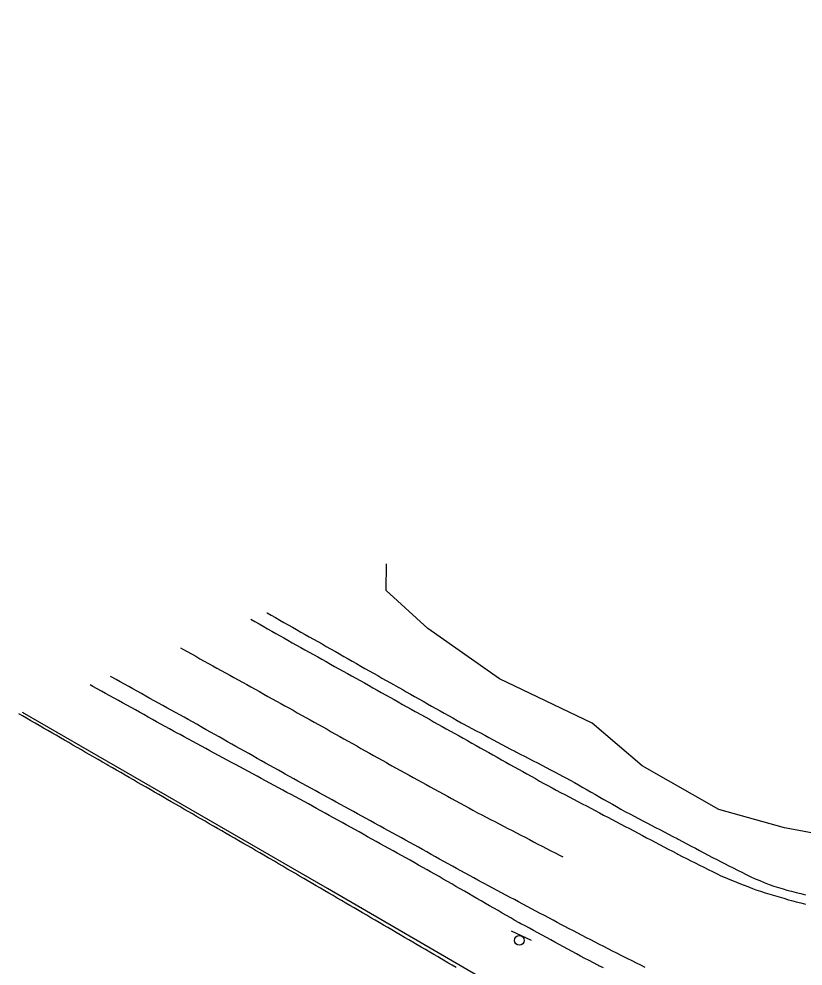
# Model space of a CAD drawing. Extents: x 1901471 to 1963503, y 756461 to 799997.
# Drawn here: x 1931802 to 1931963.3, y 774189.3 to 774384.1 of the extents above; entities that cross this region are included whole.
import ezdxf

# ---------------------------------------------------------------- set-up
doc = ezdxf.new("R2010")
doc.units = 0
for name, color, linetype in [('RD_EX_Bldg', 7, 'Continuous'), ('RD_EX_BldgApp', 7, 'Continuous'), ('RD_EX_Fence_Other', 7, 'Continuous'), ('RD_EX_Road', 7, 'Continuous'), ('RD_EX_VEG', 7, 'Continuous')]:
    doc.layers.add(name, color=color, linetype=linetype)

# ---------------------------------------------------------------- blocks, each defined once
blk = doc.blocks.new('SIGN')
at = {"layer": 'RD_EX_BldgApp'}
blk.add_line((-4.52, -2.02), (4.48, -2.02), dxfattribs=at)
blk.add_circle((0, 0), 2, dxfattribs=at)

msp = doc.modelspace()

# ---------------------------------------------------------------- linework, layer by layer
at = {"layer": 'RD_EX_Fence_Other'}
for points in [[(1932924.68, 774518.86), (1932852.34, 774490.67), (1932713.4, 774434.36), (1932607.72, 774391.35), (1932500.23, 774347.9), (1932392.13, 774304.1), (1932254.18, 774248.59), (1932163.76, 774212.46), (1932086.97, 774181.05), (1932068.9, 774173.06), (1932019.16, 774153.94), (1931967.16, 774133.56), (1931915.85, 774113.42), (1931876.71, 774127.62), (1931828.32, 774143.31), (1931879.82, 774164.27), (1931912.34, 774178.04), (1931865.47, 774205.25), (1931802.75, 774241.48)], [(1931803.01, 774241.34), (1931802.75, 774241.48)], [(1931803.01, 774241.34), (1931802.75, 774241.48)]]:
    msp.add_lwpolyline(points, dxfattribs=at)
at = {"layer": 'RD_EX_Road'}
for points in [[(1931853.02, 774261.97), (1931853.06, 774261.95), (1931853.93, 774261.46), (1931854.8, 774260.96), (1931855.67, 774260.47), (1931856.54, 774259.98), (1931857.41, 774259.48), (1931858.28, 774258.99), (1931859.15, 774258.5), (1931860.02, 774258), (1931860.89, 774257.51), (1931861.76, 774257.02), (1931862.63, 774256.52), (1931863.5, 774256.03), (1931864.37, 774255.54), (1931865.24, 774255.04), (1931866.98, 774254.06), (1931867.12, 774253.97), (1931867.99, 774253.48), (1931868.86, 774252.99), (1931869.73, 774252.49), (1931870.6, 774252), (1931871.47, 774251.51), (1931872.34, 774251.01), (1931873.21, 774250.52), (1931874.08, 774250.03), (1931874.95, 774249.53), (1931875.82, 774249.04), (1931876.69, 774248.54), (1931877.56, 774248.05), (1931878.43, 774247.56), (1931880.17, 774246.57), (1931881.04, 774246.08), (1931881.68, 774245.71), (1931882.56, 774245.22), (1931883.43, 774244.73), (1931884.3, 774244.24), (1931885.17, 774243.75), (1931886.04, 774243.26), (1931886.92, 774242.77), (1931887.79, 774242.28), (1931888.66, 774241.79), (1931889.53, 774241.3), (1931890.41, 774240.81), (1931891.28, 774240.33), (1931892.15, 774239.84), (1931893.02, 774239.35), (1931893.43, 774239.12), (1931894.31, 774238.65), (1931895.19, 774238.18), (1931896.07, 774237.71), (1931896.96, 774237.24), (1931897.84, 774236.77), (1931898.72, 774236.3), (1931899.6, 774235.83), (1931900.49, 774235.36), (1931901.37, 774234.89), (1931902.25, 774234.42), (1931903.13, 774233.94), (1931904.02, 774233.47), (1931904.23, 774233.36), (1931905.12, 774232.9), (1931906.01, 774232.44), (1931906.89, 774231.99), (1931907.78, 774231.53), (1931908.67, 774231.07), (1931909.56, 774230.61), (1931910.45, 774230.15), (1931911.34, 774229.69), (1931912.22, 774229.23), (1931913.11, 774228.78), (1931914, 774228.32), (1931914.55, 774228.03), (1931915.42, 774227.54), (1931916.29, 774227.04), (1931917.16, 774226.55), (1931918.03, 774226.05), (1931918.9, 774225.56), (1931919.77, 774225.06), (1931920.64, 774224.57), (1931921.5, 774224.07), (1931922.37, 774223.58), (1931923.24, 774223.08), (1931924.11, 774222.59), (1931924.98, 774222.09), (1931925.85, 774221.6), (1931926.79, 774221.06), (1931927.68, 774220.6), (1931928.56, 774220.14), (1931929.45, 774219.67), (1931930.34, 774219.21), (1931931.22, 774218.75), (1931932.11, 774218.29), (1931933, 774217.82), (1931933.88, 774217.36), (1931934.77, 774216.9), (1931935.65, 774216.43), (1931936.54, 774215.97), (1931937.43, 774215.51), (1931937.63, 774215.4), (1931938.52, 774214.93), (1931939.4, 774214.47), (1931940.28, 774214), (1931941.17, 774213.54), (1931942.05, 774213.07), (1931942.94, 774212.6), (1931943.82, 774212.14), (1931944.71, 774211.67), (1931945.59, 774211.2), (1931946.48, 774210.74), (1931947.18, 774210.37), (1931948.07, 774209.92), (1931948.97, 774209.48), (1931949.86, 774209.03), (1931950.76, 774208.59), (1931951.65, 774208.14), (1931952.59, 774207.68), (1931953.51, 774207.28), (1931954.43, 774206.89), (1931955.35, 774206.49), (1931956.35, 774206.06), (1931957.31, 774205.76), (1931958.27, 774205.47), (1931959.22, 774205.17), (1931959.97, 774204.94), (1931960.94, 774204.7), (1931961.91, 774204.46), (1931962.88, 774204.22), (1931963.85, 774203.98)], [(1931849.71, 774260.63), (1931850.54, 774260.16), (1931851.41, 774259.66), (1931852.28, 774259.17), (1931853.15, 774258.68), (1931854.02, 774258.19), (1931854.89, 774257.7), (1931855.76, 774257.2), (1931856.49, 774256.79), (1931857.37, 774256.3), (1931858.24, 774255.81), (1931859.11, 774255.33), (1931859.99, 774254.84), (1931860.86, 774254.35), (1931861.73, 774253.86), (1931862.6, 774253.38), (1931863.48, 774252.89), (1931864.35, 774252.4), (1931865.22, 774251.91), (1931866.1, 774251.42), (1931866.97, 774250.94), (1931867.84, 774250.45), (1931868.71, 774249.96), (1931869.59, 774249.47), (1931870.46, 774248.99), (1931871.33, 774248.5), (1931872.21, 774248.01), (1931873.08, 774247.52), (1931873.95, 774247.04), (1931874.82, 774246.55), (1931875.7, 774246.06), (1931876.57, 774245.57), (1931877.44, 774245.08), (1931878.32, 774244.6), (1931879.19, 774244.11), (1931880.06, 774243.62), (1931880.94, 774243.13), (1931881.81, 774242.65), (1931882.68, 774242.16), (1931883.55, 774241.67), (1931883.84, 774241.51), (1931884.71, 774241.03), (1931885.58, 774240.54), (1931886.45, 774240.05), (1931887.33, 774239.56), (1931888.2, 774239.07), (1931889.07, 774238.59), (1931889.94, 774238.1), (1931890.82, 774237.61), (1931891.69, 774237.12), (1931892.56, 774236.63), (1931893.44, 774236.15), (1931894.31, 774235.66), (1931895.18, 774235.17), (1931896.05, 774234.68), (1931896.93, 774234.19), (1931897.8, 774233.71), (1931898.67, 774233.22), (1931899.54, 774232.73), (1931900.42, 774232.24), (1931901.29, 774231.75), (1931902.16, 774231.27), (1931903.03, 774230.78), (1931903.91, 774230.29), (1931904.78, 774229.8), (1931905.65, 774229.31), (1931906.53, 774228.83), (1931907.4, 774228.34), (1931908.27, 774227.85), (1931909.14, 774227.36), (1931910.02, 774226.87), (1931910.81, 774226.43), (1931911.69, 774225.97), (1931912.57, 774225.5), (1931913.46, 774225.03), (1931914.34, 774224.57), (1931915.23, 774224.1), (1931916.11, 774223.64), (1931917, 774223.17), (1931917.88, 774222.7), (1931918.77, 774222.24), (1931919.65, 774221.77), (1931920.54, 774221.3), (1931921.42, 774220.84), (1931922.3, 774220.37), (1931923.19, 774219.91), (1931924.07, 774219.44), (1931924.96, 774218.97), (1931925.84, 774218.51), (1931926.73, 774218.04), (1931927.61, 774217.57), (1931928.5, 774217.11), (1931929.38, 774216.64), (1931930.27, 774216.18), (1931931.15, 774215.71), (1931932.03, 774215.24), (1931932.92, 774214.78), (1931933.8, 774214.31), (1931934.69, 774213.84), (1931935.57, 774213.38), (1931936.46, 774212.91), (1931937.34, 774212.45), (1931937.58, 774212.32), (1931938.48, 774211.87), (1931939.37, 774211.42), (1931940.26, 774210.97), (1931941.16, 774210.52), (1931942.05, 774210.08), (1931942.95, 774209.63), (1931943.84, 774209.18), (1931944.73, 774208.73), (1931945.63, 774208.28), (1931946.41, 774207.89), (1931947.34, 774207.52), (1931948.26, 774207.14), (1931949.19, 774206.76), (1931950.12, 774206.39), (1931951.04, 774206.01), (1931951.97, 774205.64), (1931952.9, 774205.26), (1931953.63, 774204.96), (1931954.59, 774204.68), (1931955.55, 774204.39), (1931956.51, 774204.11), (1931957.47, 774203.82), (1931958.42, 774203.54), (1931959.38, 774203.25), (1931960.34, 774202.96), (1931960.92, 774202.79), (1931961.89, 774202.55), (1931962.85, 774202.3), (1931963.82, 774202.05)], [(1931835.26, 774254.74), (1931835.76, 774254.46), (1931836.63, 774253.98), (1931837.51, 774253.49), (1931838.38, 774253.01), (1931839.26, 774252.52), (1931840.13, 774252.04), (1931841.01, 774251.55), (1931841.88, 774251.07), (1931842.76, 774250.59), (1931843.63, 774250.1), (1931844.51, 774249.62), (1931845.38, 774249.13), (1931846.26, 774248.65), (1931847.13, 774248.16), (1931848, 774247.68), (1931848.88, 774247.19), (1931849.75, 774246.71), (1931850.63, 774246.22), (1931851.5, 774245.74), (1931852.38, 774245.25), (1931853.25, 774244.77), (1931855.88, 774243.32), (1931856.75, 774242.83), (1931857.55, 774242.39), (1931858.42, 774241.9), (1931859.29, 774241.41), (1931860.16, 774240.92), (1931861.04, 774240.43), (1931861.91, 774239.95), (1931862.78, 774239.46), (1931863.65, 774238.97), (1931864.52, 774238.48), (1931865.4, 774237.99), (1931866.27, 774237.5), (1931867.14, 774237.01), (1931868.01, 774236.52), (1931868.89, 774236.03), (1931869.76, 774235.55), (1931870.63, 774235.06), (1931871.5, 774234.57), (1931872.37, 774234.08), (1931873.25, 774233.59), (1931874.12, 774233.1), (1931874.99, 774232.61), (1931875.86, 774232.12), (1931876.73, 774231.63), (1931877.61, 774231.15), (1931877.89, 774230.99), (1931878.76, 774230.51), (1931879.64, 774230.03), (1931880.52, 774229.55), (1931881.39, 774229.06), (1931882.27, 774228.58), (1931883.15, 774228.1), (1931884.02, 774227.62), (1931884.9, 774227.14), (1931885.78, 774226.66), (1931886.65, 774226.18), (1931887.53, 774225.7), (1931888.41, 774225.22), (1931889.28, 774224.74), (1931890.16, 774224.25), (1931891.04, 774223.77), (1931891.91, 774223.29), (1931892.79, 774222.81), (1931893.67, 774222.33), (1931894.54, 774221.85), (1931895.42, 774221.37), (1931896.36, 774220.85), (1931897.25, 774220.39), (1931898.14, 774219.93), (1931899.03, 774219.47), (1931899.91, 774219.01), (1931900.8, 774218.55), (1931901.69, 774218.09), (1931902.58, 774217.63), (1931903.47, 774217.17), (1931904.35, 774216.71), (1931905.24, 774216.25), (1931906.13, 774215.79), (1931907.02, 774215.33), (1931907.9, 774214.87), (1931908.79, 774214.41), (1931909.68, 774213.95), (1931910.57, 774213.49), (1931911.46, 774213.03), (1931912.34, 774212.57), (1931913.23, 774212.11), (1931913.88, 774211.77)], [(1931930.85, 774189.05), (1931929.95, 774189.49), (1931929.05, 774189.93), (1931928.15, 774190.37), (1931927.25, 774190.81), (1931926.35, 774191.25), (1931925.88, 774191.48), (1931924.99, 774191.94), (1931924.11, 774192.4), (1931923.22, 774192.86), (1931922.33, 774193.32), (1931921.44, 774193.78), (1931920.55, 774194.24), (1931919.67, 774194.69), (1931918.78, 774195.15), (1931917.89, 774195.61), (1931917, 774196.07), (1931916.11, 774196.53), (1931915.22, 774196.99), (1931914.34, 774197.45), (1931913.65, 774197.81), (1931912.77, 774198.28), (1931911.89, 774198.75), (1931911, 774199.21), (1931910.12, 774199.68), (1931909.24, 774200.15), (1931908.35, 774200.62), (1931907.47, 774201.09), (1931906.59, 774201.56), (1931905.71, 774202.03), (1931904.82, 774202.5), (1931903.94, 774202.97), (1931903.06, 774203.44), (1931902.18, 774203.91), (1931901.29, 774204.38), (1931900.41, 774204.85), (1931899.53, 774205.32), (1931898.64, 774205.79), (1931897.76, 774206.26), (1931897.33, 774206.49), (1931896.45, 774206.97), (1931895.57, 774207.46), (1931894.7, 774207.94), (1931893.82, 774208.42), (1931892.95, 774208.9), (1931892.07, 774209.39), (1931891.2, 774209.87), (1931890.32, 774210.35), (1931889.45, 774210.84), (1931888.57, 774211.32), (1931887.69, 774211.8), (1931886.82, 774212.28), (1931885.94, 774212.77), (1931885.07, 774213.25), (1931884.19, 774213.73), (1931883.32, 774214.22), (1931882.44, 774214.7), (1931881.57, 774215.18), (1931880.69, 774215.66), (1931879.81, 774216.15), (1931878.94, 774216.63), (1931878.06, 774217.11), (1931877.19, 774217.6), (1931876.31, 774218.08), (1931876.08, 774218.21), (1931875.2, 774218.69), (1931874.32, 774219.17), (1931873.45, 774219.65), (1931872.57, 774220.13), (1931871.69, 774220.61), (1931870.82, 774221.09), (1931869.94, 774221.57), (1931869.06, 774222.05), (1931868.19, 774222.54), (1931867.31, 774223.02), (1931866.43, 774223.5), (1931865.56, 774223.98), (1931864.68, 774224.46), (1931863.8, 774224.94), (1931862.93, 774225.42), (1931862.05, 774225.9), (1931861.17, 774226.38), (1931860.3, 774226.86), (1931859.42, 774227.34), (1931858.54, 774227.83), (1931857.66, 774228.31), (1931856.79, 774228.79), (1931856.26, 774229.08), (1931855.39, 774229.57), (1931854.52, 774230.06), (1931853.64, 774230.55), (1931852.77, 774231.04), (1931851.9, 774231.53), (1931851.03, 774232.02), (1931850.16, 774232.51), (1931849.29, 774233), (1931848.42, 774233.49), (1931847.54, 774233.98), (1931846.67, 774234.47), (1931845.8, 774234.96), (1931844.93, 774235.45), (1931844.06, 774235.94), (1931843.19, 774236.44), (1931842.32, 774236.93), (1931841.45, 774237.42), (1931840.57, 774237.91), (1931839.7, 774238.4), (1931838.83, 774238.89), (1931838.6, 774239.02), (1931837.72, 774239.5), (1931836.85, 774239.99), (1931835.98, 774240.47), (1931835.1, 774240.96), (1931834.23, 774241.45), (1931833.35, 774241.93), (1931832.48, 774242.42), (1931831.6, 774242.9), (1931830.73, 774243.39), (1931829.86, 774243.87), (1931828.98, 774244.36), (1931828.11, 774244.84), (1931827.23, 774245.33), (1931826.36, 774245.81), (1931825.48, 774246.3), (1931824.61, 774246.78), (1931823.74, 774247.27), (1931822.86, 774247.75), (1931821.99, 774248.24), (1931821.11, 774248.72), (1931820.86, 774248.87)], [(1931922.26, 774188.97), (1931921.35, 774189.37), (1931921.09, 774189.48), (1931920.21, 774189.95), (1931919.33, 774190.43), (1931918.45, 774190.9), (1931917.57, 774191.38), (1931916.69, 774191.85), (1931915.81, 774192.33), (1931914.93, 774192.8), (1931914.05, 774193.28), (1931913.17, 774193.75), (1931912.29, 774194.23), (1931911.42, 774194.71), (1931910.54, 774195.18), (1931909.66, 774195.66), (1931908.78, 774196.13), (1931907.9, 774196.61), (1931907.02, 774197.08), (1931906.14, 774197.56), (1931905.26, 774198.03), (1931904.92, 774198.21), (1931904.05, 774198.71), (1931903.18, 774199.21), (1931902.32, 774199.71), (1931901.45, 774200.21), (1931900.58, 774200.71), (1931899.72, 774201.21), (1931898.85, 774201.71), (1931897.98, 774202.21), (1931897.12, 774202.71), (1931896.25, 774203.21), (1931895.38, 774203.7), (1931894.52, 774204.2), (1931893.65, 774204.7), (1931892.79, 774205.2), (1931891.92, 774205.7), (1931891.05, 774206.2), (1931890.19, 774206.7), (1931889.32, 774207.2), (1931888.45, 774207.7), (1931887.59, 774208.2), (1931886.72, 774208.7), (1931885.98, 774209.12), (1931885.1, 774209.61), (1931884.23, 774210.09), (1931883.36, 774210.58), (1931882.48, 774211.06), (1931881.61, 774211.55), (1931880.73, 774212.03), (1931879.86, 774212.52), (1931878.98, 774213), (1931878.11, 774213.49), (1931877.24, 774213.98), (1931876.36, 774214.46), (1931875.49, 774214.95), (1931874.61, 774215.43), (1931873.74, 774215.92), (1931872.86, 774216.4), (1931871.99, 774216.89), (1931871.12, 774217.37), (1931870.24, 774217.86), (1931869.37, 774218.34), (1931868.49, 774218.83), (1931867.62, 774219.31), (1931866.75, 774219.8), (1931865.87, 774220.28), (1931865, 774220.77), (1931864.12, 774221.25), (1931863.25, 774221.74), (1931862.44, 774222.19), (1931861.56, 774222.66), (1931860.68, 774223.14), (1931859.8, 774223.61), (1931858.92, 774224.08), (1931858.04, 774224.56), (1931857.16, 774225.03), (1931856.28, 774225.51), (1931855.4, 774225.98), (1931854.52, 774226.46), (1931853.64, 774226.93), (1931852.76, 774227.41), (1931851.88, 774227.88), (1931851, 774228.35), (1931850.12, 774228.83), (1931849.24, 774229.3), (1931848.36, 774229.78), (1931847.48, 774230.25), (1931846.6, 774230.73), (1931845.72, 774231.2), (1931844.84, 774231.68), (1931843.96, 774232.15), (1931843.08, 774232.63), (1931842.2, 774233.1), (1931841.32, 774233.57), (1931840.44, 774234.05), (1931839.56, 774234.52), (1931838.68, 774235), (1931837.8, 774235.47), (1931836.92, 774235.95), (1931836.04, 774236.42), (1931835.16, 774236.9), (1931834.72, 774237.13), (1931833.85, 774237.62), (1931832.97, 774238.1), (1931832.1, 774238.59), (1931831.22, 774239.07), (1931830.35, 774239.55), (1931829.47, 774240.04), (1931828.6, 774240.52), (1931827.73, 774241.01), (1931826.85, 774241.49), (1931825.98, 774241.98), (1931825.1, 774242.46), (1931823.35, 774243.43), (1931822.48, 774243.92), (1931821.6, 774244.4), (1931820.73, 774244.89), (1931819.85, 774245.37), (1931818.98, 774245.86), (1931818.1, 774246.34), (1931817.23, 774246.83), (1931816.65, 774247.15)], [(1931891.99, 774189.01), (1931891.12, 774189.51), (1931890.26, 774190.01), (1931889.39, 774190.52), (1931888.53, 774191.02), (1931888.24, 774191.18), (1931887.38, 774191.68), (1931886.52, 774192.19), (1931885.65, 774192.69), (1931884.79, 774193.2), (1931883.93, 774193.7), (1931883.06, 774194.21), (1931882.2, 774194.71), (1931881.34, 774195.21), (1931880.47, 774195.72), (1931879.61, 774196.22), (1931878.75, 774196.73), (1931877.88, 774197.23), (1931877.02, 774197.74), (1931876.16, 774198.24), (1931875.29, 774198.74), (1931874.43, 774199.25), (1931873.57, 774199.75), (1931872.7, 774200.26), (1931870.97, 774201.27), (1931870.11, 774201.77), (1931869.25, 774202.27), (1931868.38, 774202.78), (1931867.52, 774203.28), (1931866.66, 774203.79), (1931865.79, 774204.29), (1931864.93, 774204.8), (1931864.07, 774205.3), (1931863.2, 774205.8), (1931860.61, 774207.32), (1931859.75, 774207.82), (1931858.89, 774208.33), (1931858.02, 774208.83), (1931857.16, 774209.33), (1931856.3, 774209.84), (1931855.43, 774210.34), (1931854.57, 774210.85), (1931853.7, 774211.35), (1931853.29, 774211.59), (1931852.43, 774212.09), (1931851.56, 774212.59), (1931850.69, 774213.09), (1931849.83, 774213.59), (1931848.96, 774214.09), (1931848.1, 774214.59), (1931847.23, 774215.09), (1931846.36, 774215.59), (1931845.5, 774216.09), (1931844.63, 774216.59), (1931843.77, 774217.09), (1931842.9, 774217.59), (1931842.03, 774218.09), (1931841.17, 774218.59), (1931840.3, 774219.09), (1931839.43, 774219.59), (1931838.57, 774220.09), (1931837.7, 774220.59), (1931836.84, 774221.09), (1931835.97, 774221.59), (1931835.1, 774222.09), (1931834.24, 774222.59), (1931833.37, 774223.09), (1931832.51, 774223.59), (1931831.64, 774224.09), (1931830.77, 774224.59), (1931829.91, 774225.09), (1931829.04, 774225.59), (1931828.18, 774226.09), (1931827.31, 774226.59), (1931826.44, 774227.09), (1931825.58, 774227.59), (1931824.71, 774228.09), (1931823.85, 774228.59), (1931822.98, 774229.09), (1931822.11, 774229.59), (1931821.25, 774230.08), (1931820.38, 774230.58), (1931820.07, 774230.77), (1931819.2, 774231.27), (1931818.34, 774231.77), (1931816.61, 774232.76), (1931815.74, 774233.26), (1931814.87, 774233.76), (1931814.01, 774234.26), (1931813.14, 774234.76), (1931812.28, 774235.26), (1931811.41, 774235.76), (1931810.54, 774236.26), (1931809.68, 774236.76), (1931808.81, 774237.26), (1931807.95, 774237.76), (1931807.08, 774238.26), (1931806.21, 774238.76), (1931805.35, 774239.26), (1931804.48, 774239.76), (1931803.61, 774240.26), (1931802.75, 774240.76), (1931802.02, 774241.18)]]:
    msp.add_lwpolyline(points, dxfattribs=at)
at = {"layer": 'RD_EX_VEG'}
msp.add_lwpolyline([(1932142.72, 774277.91), (1932121.21, 774270.13), (1932097.13, 774264.01), (1932079.22, 774263.97), (1932067.98, 774259.25), (1932055.79, 774252.23), (1932049.83, 774246.16), (1932037.99, 774237.1), (1932023.37, 774230.26), (1932013.12, 774222.33), (1932004.38, 774218.06), (1931989.57, 774217.2), (1931972.73, 774215.27), (1931959.51, 774217.71), (1931946, 774221.48), (1931930.23, 774230.46), (1931919.96, 774239.25), (1931900.9, 774248.36), (1931886.11, 774258.74), (1931877.58, 774266.54), (1931877.65, 774272.02)], dxfattribs=at)

# ---------------------------------------------------------------- block references
at = {"layer": 'RD_EX_Bldg', "xscale": 0.5039370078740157, "yscale": 0.5039370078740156, "rotation": 155.392872}
msp.add_blockref('SIGN', (1931904.95, 774194.6), dxfattribs=at)

doc.saveas('drawing.dxf')
